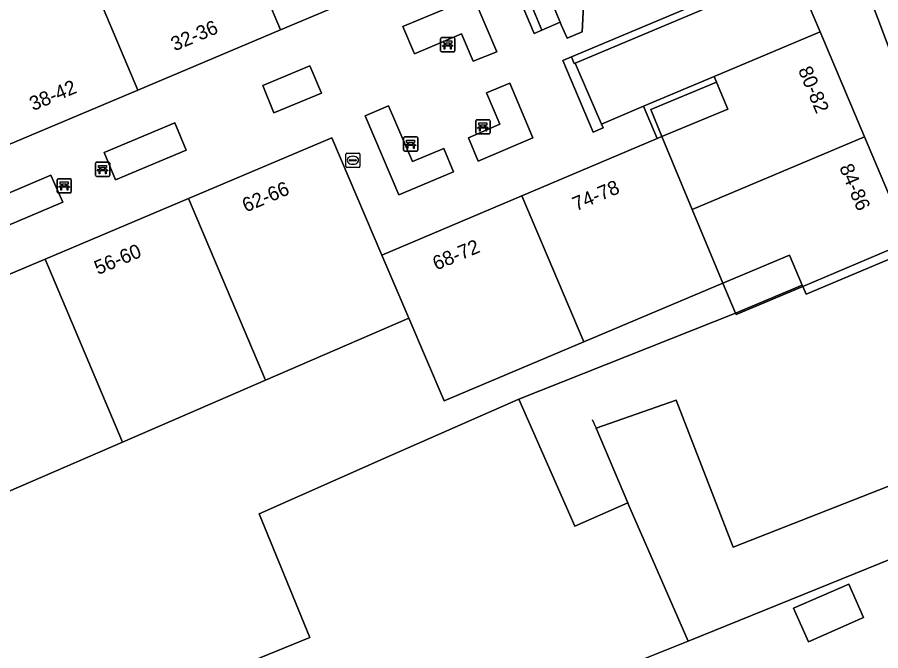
# Model space of a CAD drawing. Extents: x 161771 to 163125, y 382475 to 383179.
# Drawn here: x 161885.7 to 161946.5, y 382962.2 to 383006.8 of the extents above; entities that cross this region are included whole.
import ezdxf

# ---------------------------------------------------------------- set-up
doc = ezdxf.new("R2010")
doc.units = 0
for name, color, linetype in [('IMGEO_Bank', 7, 'Continuous'), ('IMGEO_Brandkraan', 7, 'Continuous'), ('IMGEO_Erf', 7, 'Continuous'), ('IMGEO_Groenvoorziening', 7, 'Continuous'), ('IMGEO_Muur', 7, 'Continuous'), ('IMGEO_Pand', 7, 'Continuous'), ('IMGEO_Pand_nummerreeks', 7, 'Continuous'), ('IMGEO_Rijbaan_lokaal_gesloten', 7, 'Continuous'), ('IMGEO_Rijbaan_lokaal_open', 7, 'Continuous'), ('IMGEO_Terreindeel_open', 7, 'Continuous'), ('IMGEO_Voetpad_op_trap', 7, 'Continuous'), ('IMGEO_Voetpad_open', 7, 'Continuous')]:
    doc.layers.add(name, color=color, linetype=linetype)

msp = doc.modelspace()

# ---------------------------------------------------------------- linework, layer by layer
at = {"layer": 'IMGEO_Bank'}
for p, q in [((161915.532, 383004.475), (161915.532, 383005.316)), ((161915.532, 383005.316), (161915.532, 383004.475)), ((161915.607, 383005.4), (161916.448, 383005.4)), ((161916.448, 383005.4), (161915.607, 383005.4)), ((161915.841, 383004.906), (161915.841, 383005.012)), ((161915.885, 383005.012), (161915.885, 383004.906)), ((161916.173, 383005.018), (161915.891, 383005.018)), ((161915.891, 383004.9), (161916.173, 383004.9)), ((161916.179, 383004.906), (161916.179, 383005.012)), ((161916.223, 383005.012), (161916.223, 383004.906)), ((161916.532, 383005.325), (161916.532, 383004.484)), ((161916.532, 383004.484), (161916.532, 383005.325)), ((161916.457, 383004.4), (161915.616, 383004.4)), ((161915.616, 383004.4), (161916.457, 383004.4)), ((161916.229, 383004.798), (161915.836, 383004.798)), ((161918.013, 382998.686), (161918.013, 382999.527)), ((161918.013, 382999.527), (161918.013, 382998.686)), ((161918.088, 382999.611), (161918.929, 382999.611)), ((161918.929, 382999.611), (161918.088, 382999.611)), ((161919.013, 382999.536), (161919.013, 382998.695)), ((161919.013, 382998.695), (161919.013, 382999.536)), ((161918.71, 382999.009), (161918.317, 382999.009)), ((161918.322, 382999.117), (161918.322, 382999.223)), ((161918.366, 382999.223), (161918.366, 382999.117)), ((161918.654, 382999.229), (161918.372, 382999.229)), ((161918.372, 382999.111), (161918.654, 382999.111)), ((161918.66, 382999.117), (161918.66, 382999.223)), ((161918.704, 382999.223), (161918.704, 382999.117)), ((161912.923, 382997.467), (161912.923, 382998.308)), ((161912.923, 382998.308), (161912.923, 382997.467)), ((161912.998, 382998.392), (161913.839, 382998.392)), ((161913.839, 382998.392), (161912.998, 382998.392)), ((161913.923, 382998.317), (161913.923, 382997.476)), ((161913.923, 382997.476), (161913.923, 382998.317)), ((161918.938, 382998.611), (161918.097, 382998.611)), ((161918.097, 382998.611), (161918.938, 382998.611)), ((161913.62, 382997.79), (161913.227, 382997.79)), ((161913.232, 382997.898), (161913.232, 382998.004)), ((161913.276, 382998.004), (161913.276, 382997.898)), ((161913.564, 382998.01), (161913.282, 382998.01)), ((161913.282, 382997.892), (161913.564, 382997.892)), ((161913.57, 382997.898), (161913.57, 382998.004)), ((161913.614, 382998.004), (161913.614, 382997.898)), ((161913.848, 382997.392), (161913.007, 382997.392)), ((161913.007, 382997.392), (161913.848, 382997.392)), ((161891.216, 382995.689), (161891.216, 382996.53)), ((161891.216, 382996.53), (161891.216, 382995.689)), ((161891.291, 382996.614), (161892.132, 382996.614)), ((161892.132, 382996.614), (161891.291, 382996.614)), ((161892.216, 382996.539), (161892.216, 382995.698)), ((161892.216, 382995.698), (161892.216, 382996.539)), ((161891.913, 382996.012), (161891.52, 382996.012)), ((161891.525, 382996.12), (161891.525, 382996.226)), ((161891.569, 382996.226), (161891.569, 382996.12)), ((161891.857, 382996.232), (161891.575, 382996.232)), ((161891.575, 382996.114), (161891.857, 382996.114)), ((161891.863, 382996.12), (161891.863, 382996.226)), ((161891.907, 382996.226), (161891.907, 382996.12)), ((161888.507, 382994.528), (161888.507, 382995.369)), ((161888.507, 382995.369), (161888.507, 382994.528)), ((161888.582, 382995.453), (161889.423, 382995.453)), ((161889.423, 382995.453), (161888.582, 382995.453)), ((161889.507, 382995.378), (161889.507, 382994.537)), ((161889.507, 382994.537), (161889.507, 382995.378)), ((161892.141, 382995.614), (161891.3, 382995.614)), ((161891.3, 382995.614), (161892.141, 382995.614)), ((161889.204, 382994.851), (161888.811, 382994.851)), ((161888.816, 382994.959), (161888.816, 382995.065)), ((161888.86, 382995.065), (161888.86, 382994.959)), ((161889.148, 382995.071), (161888.866, 382995.071)), ((161888.866, 382994.953), (161889.148, 382994.953)), ((161889.154, 382994.959), (161889.154, 382995.065)), ((161889.198, 382995.065), (161889.198, 382994.959)), ((161889.432, 382994.453), (161888.591, 382994.453)), ((161888.591, 382994.453), (161889.432, 382994.453))]:
    msp.add_line(p, q, dxfattribs=at)
for points in [[(161915.779, 383004.798), (161915.637, 383004.798), (161915.749, 383004.9), (161915.835, 383004.9)], [(161915.835, 383005.018), (161915.749, 383005.018), (161915.749, 383005.179), (161916.312, 383005.179), (161916.312, 383005.018), (161916.229, 383005.018)], [(161916.229, 383004.9), (161916.312, 383004.9), (161916.424, 383004.798), (161916.285, 383004.798)], [(161915.829, 383004.791), (161915.829, 383004.584), (161915.786, 383004.584), (161915.786, 383004.791)], [(161916.279, 383004.791), (161916.279, 383004.584), (161916.235, 383004.584), (161916.235, 383004.791)], [(161918.26, 382999.009), (161918.118, 382999.009), (161918.23, 382999.111), (161918.316, 382999.111)], [(161918.316, 382999.229), (161918.23, 382999.229), (161918.23, 382999.39), (161918.793, 382999.39), (161918.793, 382999.229), (161918.71, 382999.229)], [(161918.31, 382999.002), (161918.31, 382998.795), (161918.267, 382998.795), (161918.267, 382999.002)], [(161918.71, 382999.111), (161918.793, 382999.111), (161918.905, 382999.009), (161918.766, 382999.009)], [(161918.76, 382999.002), (161918.76, 382998.795), (161918.716, 382998.795), (161918.716, 382999.002)], [(161913.17, 382997.79), (161913.028, 382997.79), (161913.14, 382997.892), (161913.226, 382997.892)], [(161913.226, 382998.01), (161913.14, 382998.01), (161913.14, 382998.171), (161913.703, 382998.171), (161913.703, 382998.01), (161913.62, 382998.01)], [(161913.22, 382997.783), (161913.22, 382997.576), (161913.177, 382997.576), (161913.177, 382997.783)], [(161913.62, 382997.892), (161913.703, 382997.892), (161913.815, 382997.79), (161913.676, 382997.79)], [(161913.67, 382997.783), (161913.67, 382997.576), (161913.626, 382997.576), (161913.626, 382997.783)], [(161891.519, 382996.232), (161891.433, 382996.232), (161891.433, 382996.393), (161891.996, 382996.393), (161891.996, 382996.232), (161891.913, 382996.232)], [(161891.463, 382996.012), (161891.321, 382996.012), (161891.433, 382996.114), (161891.519, 382996.114)], [(161891.513, 382996.005), (161891.513, 382995.798), (161891.47, 382995.798), (161891.47, 382996.005)], [(161891.913, 382996.114), (161891.996, 382996.114), (161892.108, 382996.012), (161891.969, 382996.012)], [(161891.963, 382996.005), (161891.963, 382995.798), (161891.919, 382995.798), (161891.919, 382996.005)], [(161888.81, 382995.071), (161888.724, 382995.071), (161888.724, 382995.232), (161889.287, 382995.232), (161889.287, 382995.071), (161889.204, 382995.071)], [(161888.754, 382994.851), (161888.612, 382994.851), (161888.724, 382994.953), (161888.81, 382994.953)], [(161888.804, 382994.844), (161888.804, 382994.637), (161888.761, 382994.637), (161888.761, 382994.844)], [(161889.204, 382994.953), (161889.287, 382994.953), (161889.399, 382994.851), (161889.26, 382994.851)], [(161889.254, 382994.844), (161889.254, 382994.637), (161889.21, 382994.637), (161889.21, 382994.844)]]:
    msp.add_lwpolyline(points, dxfattribs=at)
for centre, radius, start, end in [((161915.61, 383005.322), 0.0779, 92.4484, 184.28452), ((161915.61, 383005.322), 0.0779, 92.4484, 184.28452), ((161915.834, 383005.011), 0.00671, 2.89567, 87.10433), ((161915.834, 383004.907), 0.00671, 272.89567, 357.10433), ((161915.891, 383005.011), 0.00671, 92.89567, 177.10433), ((161915.891, 383004.907), 0.00671, 182.89567, 267.10433), ((161916.173, 383005.011), 0.00671, 2.89567, 87.10433), ((161916.173, 383004.907), 0.00671, 272.89567, 357.10433), ((161916.23, 383005.011), 0.00671, 92.89567, 177.10433), ((161916.23, 383004.907), 0.00671, 182.89567, 267.10433), ((161916.454, 383005.322), 0.0779, 2.4484, 94.28452), ((161916.454, 383005.322), 0.0779, 2.4484, 94.28452), ((161915.61, 383004.478), 0.0779, 182.4484, 274.28452), ((161915.61, 383004.478), 0.0779, 182.4484, 274.28452), ((161915.779, 383004.791), 0.00671, 2.89567, 87.10433), ((161915.836, 383004.791), 0.00671, 92.89567, 177.10433), ((161916.228, 383004.791), 0.00671, 2.89567, 87.10433), ((161916.285, 383004.791), 0.00671, 92.89567, 177.10433), ((161916.454, 383004.478), 0.0779, 272.4484, 4.28452), ((161916.454, 383004.478), 0.0779, 272.4484, 4.28452), ((161918.091, 382999.533), 0.0779, 92.4484, 184.28452), ((161918.091, 382999.533), 0.0779, 92.4484, 184.28452), ((161918.935, 382999.533), 0.0779, 2.4484, 94.28452), ((161918.935, 382999.533), 0.0779, 2.4484, 94.28452), ((161918.26, 382999.002), 0.00671, 2.89567, 87.10433), ((161918.317, 382999.002), 0.00671, 92.89567, 177.10433), ((161918.315, 382999.222), 0.00671, 2.89567, 87.10433), ((161918.315, 382999.118), 0.00671, 272.89567, 357.10433), ((161918.372, 382999.222), 0.00671, 92.89567, 177.10433), ((161918.372, 382999.118), 0.00671, 182.89567, 267.10433), ((161918.654, 382999.222), 0.00671, 2.89567, 87.10433), ((161918.654, 382999.118), 0.00671, 272.89567, 357.10433), ((161918.711, 382999.222), 0.00671, 92.89567, 177.10433), ((161918.711, 382999.118), 0.00671, 182.89567, 267.10433), ((161918.709, 382999.002), 0.00671, 2.89567, 87.10433), ((161918.766, 382999.002), 0.00671, 92.89567, 177.10433), ((161913.001, 382998.314), 0.0779, 92.4484, 184.28452), ((161913.001, 382998.314), 0.0779, 92.4484, 184.28452), ((161913.845, 382998.314), 0.0779, 2.4484, 94.28452), ((161913.845, 382998.314), 0.0779, 2.4484, 94.28452), ((161918.091, 382998.689), 0.0779, 182.4484, 274.28452), ((161918.091, 382998.689), 0.0779, 182.4484, 274.28452), ((161918.935, 382998.689), 0.0779, 272.4484, 4.28452), ((161918.935, 382998.689), 0.0779, 272.4484, 4.28452), ((161913.17, 382997.783), 0.00671, 2.89567, 87.10433), ((161913.227, 382997.783), 0.00671, 92.89567, 177.10433), ((161913.225, 382998.003), 0.00671, 2.89567, 87.10433), ((161913.225, 382997.899), 0.00671, 272.89567, 357.10433), ((161913.282, 382998.003), 0.00671, 92.89567, 177.10433), ((161913.282, 382997.899), 0.00671, 182.89567, 267.10433), ((161913.564, 382998.003), 0.00671, 2.89567, 87.10433), ((161913.564, 382997.899), 0.00671, 272.89567, 357.10433), ((161913.621, 382998.003), 0.00671, 92.89567, 177.10433), ((161913.621, 382997.899), 0.00671, 182.89567, 267.10433), ((161913.619, 382997.783), 0.00671, 2.89567, 87.10433), ((161913.676, 382997.783), 0.00671, 92.89567, 177.10433), ((161913.001, 382997.47), 0.0779, 182.4484, 274.28452), ((161913.001, 382997.47), 0.0779, 182.4484, 274.28452), ((161913.845, 382997.47), 0.0779, 272.4484, 4.28452), ((161913.845, 382997.47), 0.0779, 272.4484, 4.28452), ((161891.294, 382996.536), 0.0779, 92.4484, 184.28452), ((161891.294, 382996.536), 0.0779, 92.4484, 184.28452), ((161892.138, 382996.536), 0.0779, 2.4484, 94.28452), ((161892.138, 382996.536), 0.0779, 2.4484, 94.28452), ((161891.463, 382996.005), 0.00671, 2.89567, 87.10433), ((161891.52, 382996.005), 0.00671, 92.89567, 177.10433), ((161891.518, 382996.225), 0.00671, 2.89567, 87.10433), ((161891.518, 382996.121), 0.00671, 272.89567, 357.10433), ((161891.575, 382996.225), 0.00671, 92.89567, 177.10433), ((161891.575, 382996.121), 0.00671, 182.89567, 267.10433), ((161891.857, 382996.225), 0.00671, 2.89567, 87.10433), ((161891.857, 382996.121), 0.00671, 272.89567, 357.10433), ((161891.914, 382996.225), 0.00671, 92.89567, 177.10433), ((161891.914, 382996.121), 0.00671, 182.89567, 267.10433), ((161891.912, 382996.005), 0.00671, 2.89567, 87.10433), ((161891.969, 382996.005), 0.00671, 92.89567, 177.10433), ((161888.585, 382995.375), 0.0779, 92.4484, 184.28452), ((161888.585, 382995.375), 0.0779, 92.4484, 184.28452), ((161889.429, 382995.375), 0.0779, 2.4484, 94.28452), ((161889.429, 382995.375), 0.0779, 2.4484, 94.28452), ((161891.294, 382995.692), 0.0779, 182.4484, 274.28452), ((161891.294, 382995.692), 0.0779, 182.4484, 274.28452), ((161892.138, 382995.692), 0.0779, 272.4484, 4.28452), ((161892.138, 382995.692), 0.0779, 272.4484, 4.28452), ((161888.754, 382994.844), 0.00671, 2.89567, 87.10433), ((161888.811, 382994.844), 0.00671, 92.89567, 177.10433), ((161888.809, 382995.064), 0.00671, 2.89567, 87.10433), ((161888.809, 382994.96), 0.00671, 272.89567, 357.10433), ((161888.866, 382995.064), 0.00671, 92.89567, 177.10433), ((161888.866, 382994.96), 0.00671, 182.89567, 267.10433), ((161889.148, 382995.064), 0.00671, 2.89567, 87.10433), ((161889.148, 382994.96), 0.00671, 272.89567, 357.10433), ((161889.205, 382995.064), 0.00671, 92.89567, 177.10433), ((161889.205, 382994.96), 0.00671, 182.89567, 267.10433), ((161889.203, 382994.844), 0.00671, 2.89567, 87.10433), ((161889.26, 382994.844), 0.00671, 92.89567, 177.10433), ((161888.585, 382994.531), 0.0779, 182.4484, 274.28452), ((161888.585, 382994.531), 0.0779, 182.4484, 274.28452), ((161889.429, 382994.531), 0.0779, 272.4484, 4.28452), ((161889.429, 382994.531), 0.0779, 272.4484, 4.28452)]:
    msp.add_arc(centre, radius, start, end, dxfattribs=at)
at = {"layer": 'IMGEO_Brandkraan'}
for p, q in [((161908.85, 382996.324), (161908.85, 382997.176)), ((161908.925, 382997.25), (161909.777, 382997.25)), ((161909.338, 382997.03), (161909.363, 382997.03)), ((161909.851, 382997.176), (161909.851, 382996.324)), ((161909.109, 382996.744), (161909.109, 382996.756)), ((161909.547, 382996.707), (161909.149, 382996.707)), ((161909.152, 382996.793), (161909.55, 382996.793)), ((161909.361, 382996.47), (161909.336, 382996.47)), ((161909.593, 382996.756), (161909.593, 382996.744)), ((161909.777, 382996.25), (161908.925, 382996.25))]:
    msp.add_line(p, q, dxfattribs=at)
for points in [[(161908.85, 382996.324), (161908.85, 382997.176)], [(161908.925, 382997.25), (161909.777, 382997.25)], [(161909.851, 382997.176), (161909.851, 382996.324)], [(161909.777, 382996.25), (161908.925, 382996.25)]]:
    msp.add_lwpolyline(points, dxfattribs=at)
for centre, radius, start, end in [((161908.927, 382997.174), 0.0765, 91.55205, 178.44795), ((161908.927, 382997.174), 0.0765, 91.55205, 178.44795), ((161909.775, 382997.174), 0.0765, 1.55205, 88.44795), ((161909.775, 382997.174), 0.0765, 1.55205, 88.44795), ((161909.149, 382996.753), 0.0403, 85.87752, 175.75265), ((161909.146, 382996.743), 0.0366, 178.93798, 274.71019), ((161909.55, 382996.75), 0.043, 264.86636, 352.45326), ((161909.554, 382996.755), 0.0386, 1.73085, 96.63898), ((161908.927, 382996.326), 0.0765, 181.55205, 268.44795), ((161908.927, 382996.326), 0.0765, 181.55205, 268.44795), ((161909.775, 382996.326), 0.0765, 271.55205, 358.44795), ((161909.775, 382996.326), 0.0765, 271.55205, 358.44795)]:
    msp.add_arc(centre, radius, start, end, dxfattribs=at)
for centre, major_axis, ratio, start_param, end_param in [((161909.337, 382996.75), (-0.387, 0.002), 0.722429, 4.712389, 7.853982), ((161909.362, 382996.75), (-0.39, 0.002), 0.717154, 1.570796, 4.712389)]:
    msp.add_ellipse(centre, major_axis=major_axis, ratio=ratio, start_param=start_param, end_param=end_param, dxfattribs=at)
at = {"layer": 'IMGEO_Erf'}
for points in [[(161884.075, 382954.353), (161888.051, 382955.95), (161888.181, 382955.704), (161906.319, 382963.102), (161902.746, 382971.82), (161911.485, 382975.708), (161916.558, 382977.937), (161921.047, 382979.91), (161936.314, 382985.959), (161935.419, 382988.078), (161925.633, 382983.943), (161915.774, 382979.777), (161913.285, 382985.621), (161908.078, 382983.364), (161903.188, 382981.245), (161893.122, 382976.882), (161882.624, 382972.332)], [(161948.535, 382900.058), (161975.504, 382921.534), (161964.156, 382950.157), (161955.527, 382971.976), (161932.987, 382962.833), (161922.636, 382958.708), (161930.525, 382940.74), (161944.655, 382908.555)]]:
    msp.add_lwpolyline(points, dxfattribs=at)
msp.add_lwpolyline([(161940.411, 382965.158), (161944.305, 382966.868), (161945.344, 382964.503), (161941.449, 382962.793)], close=True, dxfattribs=at)
at = {"layer": 'IMGEO_Groenvoorziening'}
for points in [[(161925.838, 383012.36), (161925.01, 383012.008), (161925.01, 383012.009), (161924.747, 383012.641), (161920.038, 383010.64), (161922.126, 383005.689), (161922.662, 383005.927), (161920.789, 383010.467), (161922.072, 383010.99), (161923.966, 383006.479), (161924.037, 383006.31), (161924.46, 383005.353), (161925.518, 383005.799)], [(161913.699, 383004.252), (161917.003, 383005.658), (161917.835, 383003.727), (161919.484, 383004.406), (161917.846, 383008.276), (161912.88, 383006.184)], [(161925.008, 383003.604), (161924.943, 383003.577), (161924.749, 383004.042), (161924.141, 383003.776), (161926.283, 382998.722), (161926.988, 382999.027), (161926.87, 382999.301), (161926.803, 382999.456), (161925.291, 383002.943)], [(161903.004, 383002.016), (161903.786, 383000.103), (161907.128, 383001.472), (161906.305, 383003.408)], [(161918.769, 383001.496), (161919.7, 382999.307), (161917.487, 382998.338), (161918.172, 382996.686), (161922.036, 382998.343), (161920.413, 383002.196)], [(161910.212, 382999.895), (161912.588, 382994.314), (161916.44, 382995.942), (161915.752, 382997.587), (161913.549, 382996.66), (161911.86, 383000.584)], [(161891.818, 382997.298), (161892.619, 382995.378), (161897.606, 382997.472), (161896.795, 382999.388)], [(161883.245, 382993.665), (161884.06, 382991.762), (161888.904, 382993.801), (161888.068, 382995.707)], [(161948.269, 382990.251), (161948.047, 382990.809), (161941.06, 382987.856), (161941.294, 382987.303)], [(161947.719, 382988.476), (161948.823, 382988.855), (161948.435, 382989.833), (161948.269, 382990.251), (161941.294, 382987.303), (161941.06, 382987.856), (161936.353, 382985.867), (161936.314, 382985.959), (161921.047, 382979.91), (161924.986, 382970.947), (161928.723, 382972.589), (161926.483, 382977.859), (161932.126, 382979.845), (161936.159, 382969.461), (161951.848, 382975.638), (161952.58, 382975.889)], [(161932.126, 382979.845), (161926.483, 382977.859), (161928.723, 382972.589), (161928.8, 382972.408), (161930.63, 382968.223), (161932.987, 382962.833), (161955.527, 382971.976), (161953.791, 382976.347), (161952.58, 382975.889), (161951.848, 382975.638), (161936.159, 382969.461)]]:
    msp.add_lwpolyline(points, close=True, dxfattribs=at)
at = {"layer": 'IMGEO_Muur'}
for points in [[(161940.453, 383010.118), (161940.256, 383010.581), (161924.749, 383004.042), (161924.943, 383003.577), (161925.008, 383003.604)], [(161934.977, 383002.26), (161934.811, 383002.658), (161929.84, 383000.566), (161930.787, 382998.277), (161931.131, 382998.421), (161930.355, 383000.321)], [(161941.06, 382987.856), (161941.021, 382987.948), (161936.314, 382985.959), (161936.353, 382985.867)]]:
    msp.add_lwpolyline(points, close=True, dxfattribs=at)
for points in [[(161926.22, 382978.477), (161926.483, 382977.859), (161928.723, 382972.589)], [(161932.987, 382962.833), (161955.527, 382971.976)]]:
    msp.add_lwpolyline(points, dxfattribs=at)
at = {"layer": 'IMGEO_Pand'}
for points in [[(161909.106, 383022.529), (161905.402, 383020.934), (161899.078, 383018.211), (161904.258, 383005.95), (161914.315, 383010.199)], [(161899.078, 383018.211), (161889.05, 383013.894), (161894.202, 383001.701), (161904.258, 383005.95)], [(161889.05, 383013.894), (161885.425, 383012.333), (161882.579, 383011.108), (161881.301, 383010.558), (161879.023, 383009.577), (161884.145, 382997.452), (161894.202, 383001.701)], [(161942.283, 383005.799), (161934.811, 383002.658), (161934.977, 383002.26), (161935.764, 383000.361), (161931.131, 382998.421), (161933.264, 382993.275), (161945.407, 382998.406)], [(161911.399, 382990.05), (161907.871, 382998.333), (161897.768, 382994.06), (161903.188, 382981.245), (161908.078, 382983.364), (161913.285, 382985.621)], [(161933.264, 382993.275), (161931.131, 382998.421), (161930.787, 382998.277), (161921.265, 382994.236), (161925.633, 382983.943), (161935.419, 382988.078)], [(161945.407, 382998.406), (161933.264, 382993.275), (161935.419, 382988.078), (161940.126, 382990.067), (161941.021, 382987.948), (161941.06, 382987.856), (161948.047, 382990.809), (161948.531, 382991.013)], [(161897.768, 382994.06), (161887.664, 382989.786), (161893.122, 382976.882), (161903.188, 382981.245)], [(161921.265, 382994.236), (161911.399, 382990.05), (161913.285, 382985.621), (161915.774, 382979.777), (161925.633, 382983.943)], [(161887.664, 382989.786), (161877.561, 382985.513), (161879.855, 382979.541), (161879.099, 382979.173), (161882.624, 382972.332), (161893.122, 382976.882)], [(161930.63, 382968.223), (161928.8, 382972.408), (161928.723, 382972.589), (161924.986, 382970.947), (161921.047, 382979.91), (161916.558, 382977.937), (161911.485, 382975.708), (161902.746, 382971.82), (161906.319, 382963.102), (161888.181, 382955.704), (161888.051, 382955.95), (161884.075, 382954.353), (161882.667, 382957.741), (161870.54, 382952.151), (161866.335, 382950.212), (161865.985, 382950.05), (161871.542, 382938.295), (161871.639, 382938.01), (161922.476, 382959.072), (161922.636, 382958.708), (161932.987, 382962.833)], [(161940.411, 382965.158), (161941.449, 382962.793), (161945.344, 382964.503), (161944.305, 382966.868)]]:
    msp.add_lwpolyline(points, close=True, dxfattribs=at)
at = {"layer": 'IMGEO_Rijbaan_lokaal_gesloten'}
msp.add_lwpolyline([(161942.283, 383005.799), (161940.453, 383010.118), (161925.008, 383003.604), (161925.291, 383002.943), (161926.803, 382999.456), (161926.87, 382999.301), (161929.84, 383000.566), (161934.811, 383002.658)], close=True, dxfattribs=at)
at = {"layer": 'IMGEO_Rijbaan_lokaal_open'}
msp.add_lwpolyline([(161947.533, 383017.528), (161942.983, 383015.58), (161943.332, 383014.713), (161944.007, 383012.809), (161946.34, 383006.744), (161947.885, 383002.626), (161948.26, 383001.581), (161948.711, 383000.633), (161948.95, 383000), (161949.428, 382998.734), (161949.478, 382998.607), (161955.317, 382983.812), (161962.344, 382965.829), (161971.239, 382943.112), (161977.654, 382926.832), (161978.485, 382924.755), (161978.58, 382924.549)], dxfattribs=at)
at = {"layer": 'IMGEO_Terreindeel_open'}
for points in [[(161934.977, 383002.26), (161930.355, 383000.321), (161931.131, 382998.421), (161935.764, 383000.361)], [(161941.021, 382987.948), (161940.126, 382990.067), (161935.419, 382988.078), (161936.314, 382985.959)]]:
    msp.add_lwpolyline(points, close=True, dxfattribs=at)
at = {"layer": 'IMGEO_Voetpad_op_trap'}
msp.add_lwpolyline([(161922.662, 383005.927), (161923.966, 383006.479), (161922.072, 383010.99), (161920.789, 383010.467)], close=True, dxfattribs=at)
at = {"layer": 'IMGEO_Voetpad_open'}
for points in [[(161913.394, 383074.196), (161914.126, 383072.74), (161914.277, 383072.549), (161918.153, 383063.602), (161918.783, 383062.147), (161922.059, 383054.584), (161921.944, 383054.534), (161921.637, 383054.403), (161931.107, 383032.001), (161931.196, 383032.039), (161934.303, 383024.653), (161937.41, 383017.268), (161938.978, 383013.584), (161939.77, 383011.722), (161940.256, 383010.581), (161940.453, 383010.118), (161942.283, 383005.799), (161945.407, 382998.406), (161948.531, 382991.013)], [(161949.428, 382998.734), (161948.95, 383000), (161948.711, 383000.633), (161948.26, 383001.581), (161947.885, 383002.626), (161946.34, 383006.744), (161944.007, 383012.809), (161943.332, 383014.713), (161942.983, 383015.58), (161941.449, 383019.179), (161939.541, 383018.297), (161937.054, 383024.052), (161936.27, 383026.002), (161931.546, 383037.041), (161930.708, 383039.055), (161932.616, 383039.884), (161927.918, 383050.884), (161925.988, 383050.092), (161925.161, 383052.062), (161918.501, 383068.252), (161917.694, 383070.178), (161919.632, 383070.986)], [(161925.838, 383012.36), (161925.518, 383005.799), (161924.46, 383005.353), (161924.037, 383006.31), (161923.966, 383006.479), (161922.662, 383005.927), (161922.126, 383005.689), (161920.038, 383010.64)], [(161914.315, 383010.199), (161904.258, 383005.95), (161894.202, 383001.701), (161884.145, 382997.452), (161874.263, 382993.277), (161874.828, 382991.943), (161876.983, 382986.857), (161877.561, 382985.513), (161887.664, 382989.786), (161897.768, 382994.06), (161907.871, 382998.333), (161911.399, 382990.05), (161921.265, 382994.236), (161930.787, 382998.277), (161929.84, 383000.566), (161926.87, 382999.301), (161926.988, 382999.027), (161926.283, 382998.722), (161924.141, 383003.776), (161924.749, 383004.042), (161940.256, 383010.581)]]:
    msp.add_lwpolyline(points, dxfattribs=at)
for points in [[(161913.699, 383004.252), (161912.88, 383006.184), (161917.846, 383008.276), (161919.484, 383004.406), (161917.835, 383003.727), (161917.003, 383005.658)], [(161903.004, 383002.016), (161906.305, 383003.408), (161907.128, 383001.472), (161903.786, 383000.103)], [(161918.769, 383001.496), (161920.413, 383002.196), (161922.036, 382998.343), (161918.172, 382996.686), (161917.487, 382998.338), (161919.7, 382999.307)], [(161910.212, 382999.895), (161911.86, 383000.584), (161913.549, 382996.66), (161915.752, 382997.587), (161916.44, 382995.942), (161912.588, 382994.314)], [(161891.818, 382997.298), (161896.795, 382999.388), (161897.606, 382997.472), (161892.619, 382995.378)], [(161883.245, 382993.665), (161888.068, 382995.707), (161888.904, 382993.801), (161884.06, 382991.762)]]:
    msp.add_lwpolyline(points, close=True, dxfattribs=at)

# ---------------------------------------------------------------- texts
at = {"layer": 'IMGEO_Pand_nummerreeks'}
for s, rotation, p in [('32-36', 22.70632, (161896.782, 383004.428)), ('80-82', 292.71184, (161940.706, 383003.127)), ('38-42', 22.70632, (161886.815, 383000.217)), ('84-86', 292.71184, (161943.612, 382996.252)), ('62-66', 22.72924, (161901.809, 382993.063)), ('74-78', 22.79799, (161925.084, 382993.15)), ('68-72', 22.79799, (161915.231, 382988.969)), ('56-60', 22.72924, (161891.386, 382988.655))]:
    msp.add_text(s, height=1, rotation=rotation, dxfattribs=at).set_placement(p)

doc.saveas('drawing.dxf')
